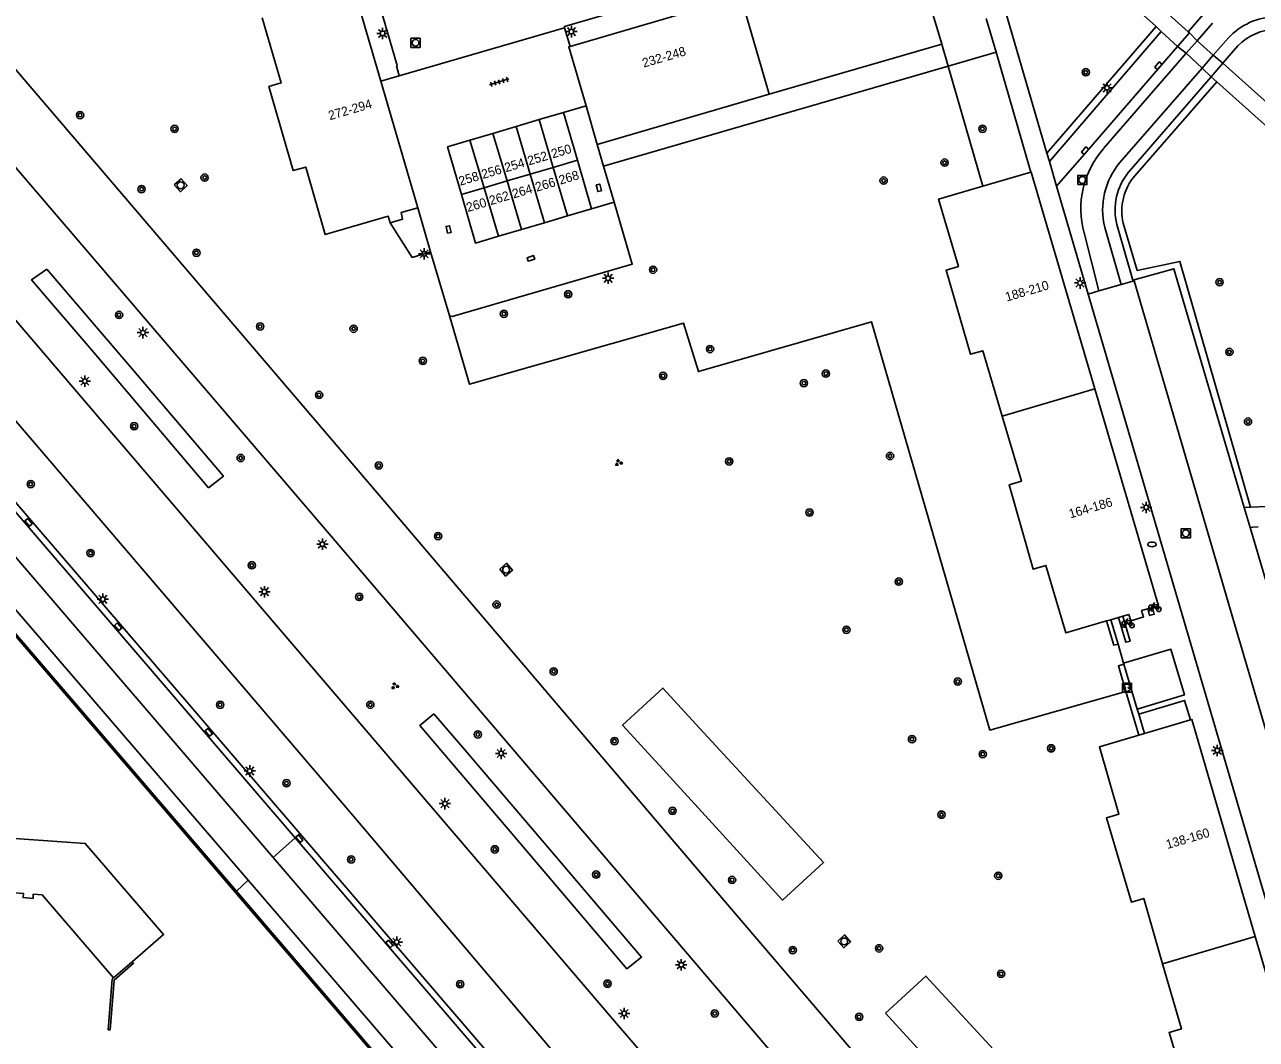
# Model space of a CAD drawing. Extents: x 131000 to 133013, y 393000 to 396501.
# Drawn here: x 131235.3 to 131370.3, y 396315.4 to 396426.6 of the extents above; entities that cross this region are included whole.
import ezdxf

# ---------------------------------------------------------------- set-up
doc = ezdxf.new("R2010")
doc.units = 0
for name, color, linetype in [('gg-afsc-muur', 7, 'Continuous'), ('gg-anno-huisnummerreeks BGT', 7, 'Continuous'), ('gg-bbg-bijgebouw', 7, 'Continuous'), ('gg-bbg-gedigitaliseerde bebouwing', 7, 'Continuous'), ('gg-bbg-hoofdgebouw', 7, 'Continuous'), ('gg-bbg-tussenscheiding', 7, 'Continuous'), ('gg-knt-verharding', 7, 'Continuous'), ('gg-knt-verharding nz', 7, 'Continuous'), ('gt-grn-groengrens', 7, 'Continuous'), ('gt-grn-weggrens', 7, 'Continuous'), ('gt-symb-boom', 7, 'Continuous'), ('gt-symb-brandkraan', 7, 'Continuous'), ('gt-symb-fietsenrek', 7, 'Continuous'), ('gt-symb-groenvak', 7, 'Continuous'), ('gt-symb-kolk', 7, 'Continuous'), ('gt-symb-kolk center center', 7, 'Continuous'), ('gt-symb-laadpunt elektrisch vervoer', 7, 'Continuous'), ('gt-symb-lichtmast', 7, 'Continuous'), ('gt-symb-rioolschacht', 7, 'Continuous'), ('gt-symb-tegel verharding', 7, 'Continuous')]:
    doc.layers.add(name, color=color, linetype=linetype)

# ---------------------------------------------------------------- blocks, each defined once
blk = doc.blocks.new('gt0-KOLK')
at = {"layer": 'gt-symb-kolk'}
blk.add_lwpolyline([(0, 0), (0.37, 0), (0.37, 0.4), (-0.38, 0.4), (-0.38, 0), (0, 0)], dxfattribs=at)
blk = doc.blocks.new('gt0-LMAST')
at = {"layer": 'gt-symb-lichtmast'}
for p, q in [((-0.18, 0.17), (-0.45, 0.44)), ((-0.01, 0.25), (-0.01, 0.62)), ((0.17, 0.17), (0.44, 0.44)), ((-0.26, 0), (-0.63, 0)), ((-0.18, -0.18), (-0.45, -0.45)), ((-0.01, -0.25), (-0.01, -0.63)), ((0.44, -0.45), (0.17, -0.18)), ((0.24, 0), (0.62, 0))]:
    blk.add_line(p, q, dxfattribs=at)
blk.add_circle((-0.01, 0), 0.25, dxfattribs=at)
blk = doc.blocks.new('gt0-BOOM')
at = {"layer": 'gt-symb-boom'}
for radius in [0.4, 0.2]:
    blk.add_circle((0, 0), radius, dxfattribs=at)
blk = doc.blocks.new('gt0-TEG1')
at = {"layer": 'gt-symb-tegel verharding'}
for p, q in [((-1.12, 0), (1.12, 0)), ((-0.9, -0.25), (-0.9, 0.25)), ((-0.45, -0.25), (-0.45, 0.25)), ((0, -0.25), (0, 0.25)), ((0.45, -0.25), (0.45, 0.25)), ((0.9, -0.25), (0.9, 0.25))]:
    blk.add_line(p, q, dxfattribs=at)
blk = doc.blocks.new('gt0-RS')
at = {"layer": 'gt-symb-rioolschacht'}
blk.add_lwpolyline([(-0.5, -0.5), (0.5, -0.5), (0.5, 0.5), (-0.5, 0.5)], close=True, dxfattribs=at)
blk.add_circle((0, 0), 0.375, dxfattribs=at)
blk = doc.blocks.new('gt0-KOLKCC')
at = {"layer": 'gt-symb-kolk center center'}
blk.add_lwpolyline([(-0.38, 0.2), (0.38, 0.2), (0.38, -0.2), (-0.38, -0.2)], close=True, dxfattribs=at)
blk = doc.blocks.new('gt0-FREK')
at = {"layer": 'gt-symb-fietsenrek'}
for p, q in [((0.26, 0.76), (0.29, 0.82)), ((0.54, 0.34), (0.26, 0.76)), ((0.29, 0.82), (0.77, 0.71)), ((0.77, 0.71), (0.54, 0.34)), ((0.76, 0.84), (0.87, 0.82)), ((0.77, 0.71), (0.84, 0.82)), ((0.89, 0.25), (0.77, 0.71))]:
    blk.add_line(p, q, dxfattribs=at)
for points in [[(-0.12, 0), (-0.05, 0.31), (0.05, 0.31), (0.12, 0)], [(0.04, 0.48), (0.23, 0.71), (0.26, 0.76)], [(0.29, 0.82), (0.36, 0.94), (0.45, 0.93)], [(0.54, 0.34), (0.56, 0.31), (0.89, 0.25)]]:
    blk.add_lwpolyline(points, dxfattribs=at)
for centre in [(0.04, 0.48), (0.89, 0.25)]:
    blk.add_circle(centre, 0.252, dxfattribs=at)
blk = doc.blocks.new('gt0-BR')
at = {"layer": 'gt-symb-brandkraan'}
for centre, radius, start, end in [((-0.24, 0), 0.206, 107.5669, 252.4331), ((0.6, -2.66), 3, 106.892, 107.5669), ((0, -0.69), 0.938, 73.108, 106.892), ((-0.6, -2.66), 3, 72.4331, 73.108), ((0.24, 0), 0.206, 287.567, 72.4331), ((0.6, 2.66), 3, 252.4331, 253.108), ((0, 0.69), 0.938, 253.108, 286.8921), ((-0.6, 2.66), 3, 286.8921, 287.567)]:
    blk.add_arc(centre, radius, start, end, dxfattribs=at)
blk = doc.blocks.new('gt0-LEV')
at = {"layer": 'gt-symb-laadpunt elektrisch vervoer'}
blk.add_lwpolyline([(-0.49, 0.5), (0.49, 0.5), (0.49, -0.5), (-0.49, -0.5)], close=True, dxfattribs=at)
for centre, radius in [((0, 0), 0.393), ((-0.19, 0), 0.0566), ((0.19, 0), 0.0566)]:
    blk.add_circle(centre, radius, dxfattribs=at)
blk = doc.blocks.new('gt0-GRVAK')
at = {"layer": 'gt-symb-groenvak'}
for p, q in [((-0.11, 0.19), (-0.23, 0.24)), ((-0.18, 0.15), (0.09, 0.15)), ((-0.09, 0.21), (-0.16, 0.32)), ((-0.05, 0.21), (-0.05, 0.39)), ((0, 0.21), (0.06, 0.32)), ((0.02, 0.19), (0.13, 0.24)), ((0.26, -0.05), (0.2, 0.06)), ((0.31, -0.05), (0.31, 0.13)), ((0.35, -0.05), (0.41, 0.06)), ((-0.24, -0.23), (-0.36, -0.18)), ((-0.32, -0.26), (-0.05, -0.26)), ((-0.23, -0.21), (-0.29, -0.09)), ((-0.18, -0.2), (-0.18, -0.02)), ((-0.14, -0.21), (-0.07, -0.09)), ((-0.12, -0.23), (0, -0.18)), ((0.24, -0.07), (0.12, -0.02)), ((0.17, -0.11), (0.44, -0.11)), ((0.37, -0.07), (0.49, -0.02))]:
    blk.add_line(p, q, dxfattribs=at)

msp = doc.modelspace()

# ---------------------------------------------------------------- linework, layer by layer
at = {"layer": 'gg-afsc-muur'}
for p, q in [((131318.88, 396261.07), (131185.4, 396416.63)), ((131258.55, 396331.63), (131185.51, 396416.73)), ((131319.21, 396260.95), (131258.55, 396331.63)), ((131244.49, 396316.44), (131244.93, 396322)), ((131244.93, 396322), (131245.09, 396322.14)), ((131244.49, 396316.44), (131244.72, 396316.42))]:
    msp.add_line(p, q, dxfattribs=at)
msp.add_lwpolyline([(131244.72, 396316.42), (131245.15, 396321.89), (131247.28, 396323.73), (131247.13, 396323.9)], dxfattribs=at)
at = {"layer": 'gg-bbg-bijgebouw'}
for p, q in [((131294.4, 396416.97), (131291.72, 396416.18)), ((131295.93, 396411.73), (131294.4, 396416.97)), ((131286.67, 396414.68), (131289.2, 396415.43)), ((131289.2, 396415.43), (131291.72, 396416.18)), ((131284.15, 396413.94), (131286.67, 396414.68)), ((131295.93, 396411.73), (131297.48, 396406.41)), ((131294.84, 396405.63), (131292.31, 396404.89)), ((131297.48, 396406.41), (131294.84, 396405.63)), ((131292.31, 396404.89), (131289.79, 396404.14)), ((131289.79, 396404.14), (131287.26, 396403.4))]:
    msp.add_line(p, q, dxfattribs=at)
for points in [[(131283.22, 396407.98), (131281.69, 396413.21), (131284.15, 396413.94)], [(131287.26, 396403.4), (131284.77, 396402.66), (131283.22, 396407.98)]]:
    msp.add_lwpolyline(points, dxfattribs=at)
at = {"layer": 'gg-bbg-gedigitaliseerde bebouwing'}
msp.add_line((131247.13, 396323.9), (131245.09, 396322.14), dxfattribs=at)
for points in [[(131247.13, 396323.9), (131250.58, 396326.87), (131241.99, 396336.86), (131231.18, 396337.61)], [(131230.77, 396331.7), (131235.21, 396331.39), (131235.18, 396330.93), (131236.27, 396330.83), (131236.29, 396331.31), (131237.26, 396331.24), (131245.09, 396322.14)]]:
    msp.add_lwpolyline(points, dxfattribs=at)
at = {"layer": 'gg-bbg-hoofdgebouw'}
for p, q in [((131274.37, 396420.41), (131271.49, 396430.3)), ((131313.81, 396429.68), (131295.12, 396424.21)), ((131316.94, 396418.96), (131335.84, 396424.46)), ((131278.42, 396406.53), (131274.37, 396420.41)), ((131296.87, 396417.69), (131298.09, 396413.47)), ((131298.09, 396413.47), (131316.94, 396418.96)), ((131340.34, 396408.89), (131345.61, 396410.42)), ((131352.62, 396386.67), (131359.59, 396362.89)), ((131358.93, 396362.71), (131358.43, 396362.57)), ((131359.59, 396362.89), (131358.93, 396362.71)), ((131354.39, 396361.38), (131353.91, 396361.24)), ((131355.22, 396361.63), (131354.39, 396361.38)), ((131355.71, 396361.77), (131355.22, 396361.63)), ((131363.09, 396350.4), (131358.05, 396348.91)), ((131358.05, 396348.91), (131357.44, 396348.73)), ((131370.21, 396326.67), (131373.12, 396316.73))]:
    msp.add_line(p, q, dxfattribs=at)
for points in [[(131335.84, 396424.46), (131333.5, 396432.42), (131334.08, 396432.57), (131333.77, 396433.83), (131333.15, 396433.69), (131332.74, 396435.09)], [(131261.38, 396427.34), (131263.47, 396420.2), (131262.12, 396419.81), (131264.79, 396410.59), (131266.15, 396410.98), (131268.29, 396403.59), (131275.2, 396405.59), (131275.4, 396404.89)], [(131295.12, 396424.21), (131294.98, 396424.17), (131296.87, 396417.69)], [(131352.62, 396386.67), (131345.65, 396410.43), (131345.61, 396410.42)], [(131342.47, 396383.67), (131340.35, 396390.86), (131339.01, 396390.47), (131336.33, 396399.68), (131337.67, 396400.08), (131335.51, 396407.48), (131340.34, 396408.89)], [(131275.4, 396404.89), (131276.77, 396405.28), (131276.59, 396405.99), (131278.42, 396406.53)], [(131353.91, 396361.24), (131349.43, 396359.93), (131347.27, 396367.32), (131345.87, 396366.9), (131343.23, 396376.16), (131344.57, 396376.56), (131342.47, 396383.67)], [(131358.43, 396362.57), (131357.75, 396362.38), (131357.95, 396361.67), (131357.87, 396361.65)], [(131357.87, 396361.65), (131356.57, 396361.26), (131356.36, 396361.96), (131355.71, 396361.77)], [(131363.09, 396350.4), (131363.26, 396350.45), (131370.21, 396326.67)], [(131357.44, 396348.73), (131353.13, 396347.46), (131355.26, 396340.07), (131353.92, 396339.67), (131356.64, 396330.44), (131357.99, 396330.83), (131360.05, 396323.68)], [(131360.05, 396323.68), (131362.12, 396316.53), (131360.77, 396316.14), (131363.54, 396306.94), (131364.88, 396307.34), (131367.04, 396299.92), (131373.93, 396301.96), (131374.14, 396301.25), (131375.55, 396301.69)]]:
    msp.add_lwpolyline(points, dxfattribs=at)
at = {"layer": 'gg-bbg-tussenscheiding'}
for p, q in [((131313.81, 396429.68), (131316.94, 396418.96)), ((131289.2, 396415.43), (131290.74, 396410.2)), ((131291.72, 396416.18), (131293.27, 396410.95)), ((131284.15, 396413.94), (131285.69, 396408.71)), ((131286.67, 396414.68), (131288.22, 396409.46)), ((131293.27, 396410.95), (131290.74, 396410.2)), ((131295.93, 396411.73), (131293.27, 396410.95)), ((131294.84, 396405.63), (131293.27, 396410.95)), ((131290.74, 396410.2), (131288.22, 396409.46)), ((131292.31, 396404.89), (131290.74, 396410.2)), ((131285.69, 396408.71), (131283.22, 396407.98)), ((131288.22, 396409.46), (131285.69, 396408.71)), ((131287.26, 396403.4), (131285.69, 396408.71)), ((131289.79, 396404.14), (131288.22, 396409.46)), ((131352.62, 396386.67), (131342.47, 396383.67)), ((131370.21, 396326.67), (131360.05, 396323.68))]:
    msp.add_line(p, q, dxfattribs=at)
at = {"layer": 'gg-knt-verharding'}
for p, q in [((131359.33, 396426.38), (131340.39, 396443.4)), ((131265.5, 396337.94), (131184.6, 396432.21)), ((131341.8, 396423.56), (131340.73, 396427.25)), ((131347.38, 396412.52), (131342.83, 396428.05)), ((131362.86, 396425.82), (131364.5, 396427.71)), ((131188.96, 396425.98), (131265, 396337.49)), ((131359.33, 396426.38), (131347.38, 396412.52)), ((131347.64, 396411.6), (131359.91, 396425.84)), ((131186.59, 396423.93), (131262.58, 396335.3)), ((131345.61, 396410.42), (131341.8, 396423.56)), ((131366.66, 396422.38), (131368.31, 396424.27)), ((131356.37, 396410.48), (131365.38, 396420.87)), ((131365.98, 396420.34), (131365.38, 396420.87)), ((131259.85, 396332.82), (131186.85, 396417.69)), ((131298.78, 396411.1), (131298.09, 396413.47)), ((131299.94, 396407.13), (131298.78, 396411.1)), ((131348.43, 396408.9), (131347.64, 396411.6)), ((131351.89, 396397.07), (131348.43, 396408.9)), ((131278.42, 396406.53), (131279.84, 396401.68)), ((131279.84, 396401.68), (131281.86, 396394.81)), ((131374.93, 396318.44), (131351.89, 396397.07)), ((131369.67, 396373.71), (131369, 396373.68)), ((131377.93, 396374.04), (131369.67, 396373.71)), ((131372.6, 396361.46), (131369.64, 396371.47)), ((131355.18, 396358.68), (131354.39, 396361.38)), ((131355.78, 396356.63), (131355.18, 396358.68)), ((131355.82, 396356.5), (131355.78, 396356.63)), ((131357.27, 396351.58), (131355.82, 396356.5)), ((131357.43, 396351.03), (131357.27, 396351.58)), ((131320.3, 396262.55), (131259.85, 396332.82))]:
    msp.add_line(p, q, dxfattribs=at)
for points in [[(131266.56, 396454.7), (131266.67, 396454.74), (131276.18, 396422.1), (131276.08, 396422.07)], [(131338.38, 396447.92), (131360.68, 396427.75), (131362.86, 396425.82)], [(131222.19, 396436), (131234.89, 396421.05), (131274.18, 396375.04), (131312.38, 396330.17), (131353.36, 396282.21), (131363.89, 396270.11)], [(131322.23, 396434.46), (131294.49, 396426.38), (131294.52, 396426.26)], [(131336.39, 396291.45), (131268.93, 396370.55), (131229.46, 396416.65), (131216.79, 396431.42)], [(131452.07, 396349.62), (131438.54, 396360.75), (131425.15, 396371.88), (131412.8, 396382.24), (131399.54, 396393.55), (131386.56, 396404.75), (131374.31, 396415.52), (131366.66, 396422.38)], [(131450.1, 396348.57), (131425.07, 396369.3), (131411.62, 396380.61), (131398.36, 396391.92), (131385.25, 396403.23), (131372.93, 396414.1), (131365.98, 396420.34)], [(131221.51, 396409.17), (131299.99, 396317.38), (131303.79, 396312.97), (131308.53, 396307.42)], [(131281.86, 396394.81), (131281.97, 396394.64), (131282.18, 396394.61), (131301.93, 396400.35), (131299.94, 396407.13)], [(131216.07, 396404.51), (131254.9, 396359.12), (131271.4, 396339.85), (131297.11, 396309.52), (131297, 396309.41), (131302.8, 396302.53)], [(131355.05, 396404.69), (131356.8, 396398.6), (131356.92, 396398.64)], [(131369, 396373.68), (131361.28, 396399.84), (131356.92, 396398.64)], [(131370.54, 396371.54), (131369.95, 396371.53), (131369.64, 396371.47)], [(131357.43, 396351.03), (131362.46, 396352.54), (131363.09, 396350.4)], [(131336.37, 396248.66), (131323.7, 396265.34), (131290.98, 396307.21), (131265, 396337.49)], [(131322.91, 396267.41), (131291.52, 396307.61), (131265.5, 396337.94)], [(131262.58, 396335.3), (131288.43, 396305.16), (131320.15, 396264.58), (131321.27, 396263.11)]]:
    msp.add_lwpolyline(points, dxfattribs=at)
for centre, radius, start, end in [((131372.58, 396420.16), 5.93, 45.6349, 136.1482), ((131361.38, 396406.3), 6.53, 140.1734, 194.3044)]:
    msp.add_arc(centre, radius, start, end, dxfattribs=at)
at = {"layer": 'gg-knt-verharding nz'}
for p, q in [((131276.39, 396421), (131294.52, 396426.26)), ((131294.52, 396426.26), (131295.12, 396424.21)), ((131359.91, 396425.84), (131359.33, 396426.38)), ((131361.7, 396424.21), (131359.91, 396425.84)), ((131362.99, 396425.71), (131362.86, 396425.82)), ((131365.51, 396426.74), (131363.85, 396424.8)), ((131361.7, 396424.21), (131362.99, 396425.71)), ((131363.85, 396424.8), (131365.6, 396423.24)), ((131365.6, 396423.24), (131367.26, 396425.15)), ((131353.58, 396413), (131362.63, 396423.45)), ((131362.63, 396423.45), (131364.4, 396421.84)), ((131276.39, 396421), (131276.08, 396422.07)), ((131364.4, 396421.84), (131355.38, 396411.5)), ((131365.38, 396420.87), (131366.66, 396422.38)), ((131276.39, 396421), (131274.37, 396420.41)), ((131296.87, 396417.69), (131294.4, 396416.97)), ((131299.94, 396407.13), (131297.48, 396406.41)), ((131355.52, 396398.11), (131353.71, 396404.36)), ((131353.05, 396397.41), (131351.46, 396403.76)), ((131353.05, 396397.41), (131351.89, 396397.07)), ((131355.52, 396398.11), (131353.05, 396397.41)), ((131356.95, 396398.52), (131355.52, 396398.11)), ((131356.95, 396398.52), (131356.92, 396398.64)), ((131369.64, 396371.47), (131369, 396373.68))]:
    msp.add_line(p, q, dxfattribs=at)
for points in [[(131348.43, 396408.9), (131351.71, 396412.66), (131361.7, 396424.21)], [(131356.95, 396398.52), (131367.94, 396360.91), (131376.3, 396332.54), (131376.44, 396332.58)], [(131358.43, 396362.57), (131358.63, 396361.84), (131359.13, 396361.98), (131358.93, 396362.71)], [(131355.22, 396361.63), (131356.02, 396358.9), (131356.51, 396359.04), (131355.71, 396361.77)], [(131355.78, 396356.63), (131360.96, 396358.14), (131362.45, 396353.13), (131357.27, 396351.58)]]:
    msp.add_lwpolyline(points, dxfattribs=at)
for centre, radius, start, end in [((131372.58, 396420.19), 7.27, 46.2648, 136.9799), ((131360.96, 396406.43), 9.87, 138.3353, 195.7497), ((131361.63, 396406.27), 8.15, 140.0963, 193.5372)]:
    msp.add_arc(centre, radius, start, end, dxfattribs=at)
at = {"layer": 'gt-grn-groengrens'}
for p, q in [((131335.84, 396424.46), (131336.54, 396422.04)), ((131336.54, 396422.04), (131341.8, 396423.56)), ((131298.78, 396411.1), (131336.54, 396422.04)), ((131336.54, 396422.04), (131340.34, 396408.89)), ((131356.99, 396410.04), (131365.98, 396420.34)), ((131357.44, 396348.73), (131356.03, 396353.51)), ((131357.43, 396351.03), (131358.05, 396348.91))]:
    msp.add_line(p, q, dxfattribs=at)
for points in [[(131279.84, 396401.68), (131277.83, 396401.09), (131275.4, 396404.89)], [(131355.72, 396404.84), (131357.27, 396399.65), (131361.93, 396400.64), (131369.67, 396373.71)], [(131237.76, 396399.81), (131247.09, 396388.91), (131257.12, 396377.12), (131255.5, 396375.84), (131243.13, 396390.41), (131236.11, 396398.64), (131237.76, 396399.81)], [(131281.86, 396394.81), (131284.1, 396387.19), (131307.55, 396393.89), (131309.19, 396388.57), (131328.16, 396394.03), (131341.12, 396349.29), (131356.03, 396353.51)], [(131355.18, 396358.68), (131354.69, 396358.57), (131353.91, 396361.24)], [(131356.03, 396353.51), (131355.2, 396356.32), (131355.82, 396356.5)], [(131304.92, 396345.41), (131300.87, 396349.83), (131305.29, 396353.89), (131309.35, 396349.47), (131322.89, 396334.77), (131318.4, 396330.65), (131304.92, 396345.41)], [(131280.18, 396351.05), (131283.58, 396347.11), (131292.91, 396336.2), (131302.95, 396324.41), (131301.32, 396323.13), (131288.95, 396337.7), (131278.64, 396349.78), (131280.18, 396351.05)], [(131329.7, 396318.27), (131334.12, 396322.33), (131347.66, 396307.63), (131343.17, 396303.51), (131329.7, 396318.27)]]:
    msp.add_lwpolyline(points, dxfattribs=at)
msp.add_arc((131361.63, 396406.14), 6.05, 139.9262, 192.4683, dxfattribs=at)
at = {"layer": 'gt-grn-weggrens'}
for p, q in [((131363.85, 396424.8), (131362.63, 396423.45)), ((131362.99, 396425.71), (131363.85, 396424.8)), ((131361.7, 396424.21), (131362.63, 396423.45)), ((131365.6, 396423.24), (131364.4, 396421.84)), ((131365.6, 396423.24), (131366.66, 396422.38)), ((131364.4, 396421.84), (131365.38, 396420.87)), ((131347.38, 396412.52), (131347.64, 396411.6)), ((131265, 396337.49), (131262.58, 396335.3)), ((131265.5, 396337.94), (131265, 396337.49)), ((131259.85, 396332.82), (131258.55, 396331.63))]:
    msp.add_line(p, q, dxfattribs=at)

# ---------------------------------------------------------------- block references
at = {"layer": 'gt-symb-boom'}
for p in [(131351.63, 396421.37), (131241.42, 396416.68), (131251.78, 396415.17), (131340.31, 396415.18), (131336.16, 396411.47), (131255.07, 396409.83), (131329.48, 396409.5), (131248.16, 396408.57), (131254.17, 396401.59), (131304.21, 396399.73), (131366.3, 396398.37), (131294.9, 396397.04), (131245.69, 396394.78), (131287.87, 396394.9), (131261.15, 396393.51), (131271.4, 396393.27), (131310.46, 396391.04), (131367.37, 396390.72), (131278.98, 396389.74), (131305.31, 396388.1), (131323.15, 396388.35), (131320.74, 396387.3), (131267.61, 396386.01), (131247.34, 396382.58), (131369.41, 396383.09), (131259.02, 396379.1), (131274.15, 396378.27), (131312.56, 396378.73), (131330.18, 396379.32), (131236.01, 396376.24), (131321.36, 396373.12), (131280.65, 396370.54), (131242.57, 396368.68), (131260.24, 396367.34), (131331.14, 396365.55), (131272.01, 396363.88), (131287.07, 396363.03), (131325.4, 396360.27), (131293.32, 396355.71), (131337.6, 396354.6), (131256.77, 396352.05), (131273.23, 396352.06), (131285.01, 396348.8), (131299.98, 396348.07), (131332.59, 396348.29), (131347.84, 396347.28), (131340.34, 396346.65), (131264.04, 396343.46), (131306.35, 396340.43), (131335.82, 396340.01), (131271.12, 396335.1), (131286.88, 396336.21), (131297.98, 396333.44), (131312.87, 396332.86), (131342.04, 396333.32), (131319.52, 396325.17), (131328.98, 396325.36), (131283.07, 396321.43), (131299.22, 396321.49), (131342.35, 396322.56), (131310.97, 396318.22), (131326.79, 396317.85)]:
    msp.add_blockref('gt0-BOOM', p, dxfattribs=at)
at = {"layer": 'gt-symb-brandkraan'}
msp.add_blockref('gt0-BR', (131358.89, 396369.63), dxfattribs=at)
at = {"layer": 'gt-symb-fietsenrek'}
for p in [(131358.75, 396362.27), (131355.81, 396360.5)]:
    msp.add_blockref('gt0-FREK', p, dxfattribs=at)
at = {"layer": 'gt-symb-groenvak'}
for p in [(131300.42, 396378.58), (131275.9, 396354.11)]:
    msp.add_blockref('gt0-GRVAK', p, dxfattribs=at)
at = {"layer": 'gt-symb-kolk'}
for p, rotation in [((131359.75, 396421.97), 49.043335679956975), ((131351.71, 396412.66), 49.15798659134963), ((131298.07, 396408.65), -76.82507339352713), ((131281.61, 396404.1), -76.9924952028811), ((131290.89, 396400.79), 18.235691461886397)]:
    msp.add_blockref('gt0-KOLK', p, dxfattribs=dict(at, rotation=rotation))
at = {"layer": 'gt-symb-kolk center center'}
for p, rotation in [((131235.78, 396372.05), -49.3800604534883), ((131245.58, 396360.6), -49.29925519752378), ((131255.52, 396349.03), 130.61993954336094), ((131265.45, 396337.39), -49.29925519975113), ((131275.31, 396325.85), -49.29925519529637)]:
    msp.add_blockref('gt0-KOLKCC', p, dxfattribs=dict(at, rotation=rotation))
at = {"layer": 'gt-symb-laadpunt elektrisch vervoer'}
msp.add_blockref('gt0-LEV', (131356.14, 396353.92), dxfattribs=at)
at = {"layer": 'gt-symb-lichtmast'}
for p in [(131274.58, 396425.63), (131295.27, 396425.83), (131353.97, 396419.66), (131279.14, 396401.48), (131299.29, 396398.8), (131351.01, 396398.28), (131248.32, 396392.84), (131241.95, 396387.52), (131358.26, 396373.69), (131267.98, 396369.65), (131261.63, 396364.45), (131243.93, 396363.62), (131366.05, 396347.05), (131287.57, 396346.73), (131260.02, 396344.8), (131281.41, 396341.22), (131276.13, 396326.05), (131307.31, 396323.55), (131301.05, 396318.23)]:
    msp.add_blockref('gt0-LMAST', p, dxfattribs=at)
at = {"layer": 'gt-symb-rioolschacht'}
for p in [(131278.18, 396424.6), (131351.26, 396409.57), (131362.59, 396370.85)]:
    msp.add_blockref('gt0-RS', p, dxfattribs=at)
for p, rotation in [((131252.45, 396408.99), -48.16185074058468), ((131288.11, 396366.86), -49.175064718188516), ((131325.16, 396326.12), -47.71475165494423)]:
    msp.add_blockref('gt0-RS', p, dxfattribs=dict(at, rotation=rotation))
at = {"layer": 'gt-symb-tegel verharding', "rotation": 16.732160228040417}
msp.add_blockref('gt0-TEG1', (131287.35, 396420.32), dxfattribs=at)

# ---------------------------------------------------------------- texts
at = {"layer": 'gg-anno-huisnummerreeks BGT'}
for s, rotation, p in [('232-248', 16.3, (131303.19, 396421.88)), ('272-294', 16.3, (131268.79, 396416.11)), ('252', 16.5, (131290.62, 396411.16)), ('250', 16.5, (131293.22, 396411.93)), ('256', 16.5, (131285.57, 396409.67)), ('254', 16.5, (131288.09, 396410.41)), ('258', 16.5, (131283.08, 396408.93)), ('266', 16.4, (131291.47, 396408.28)), ('268', 16.4, (131294.05, 396409.05)), ('262', 16.4, (131286.42, 396406.8)), ('264', 16.4, (131288.94, 396407.54)), ('260', 16.4, (131283.91, 396406.05)), ('188-210', 16.3, (131342.97, 396396.24)), ('164-186', 16.3, (131349.94, 396372.47)), ('138-160', 16.3, (131360.58, 396336.24))]:
    msp.add_text(s, height=1, rotation=rotation, dxfattribs=at).set_placement(p)

doc.saveas('drawing.dxf')
